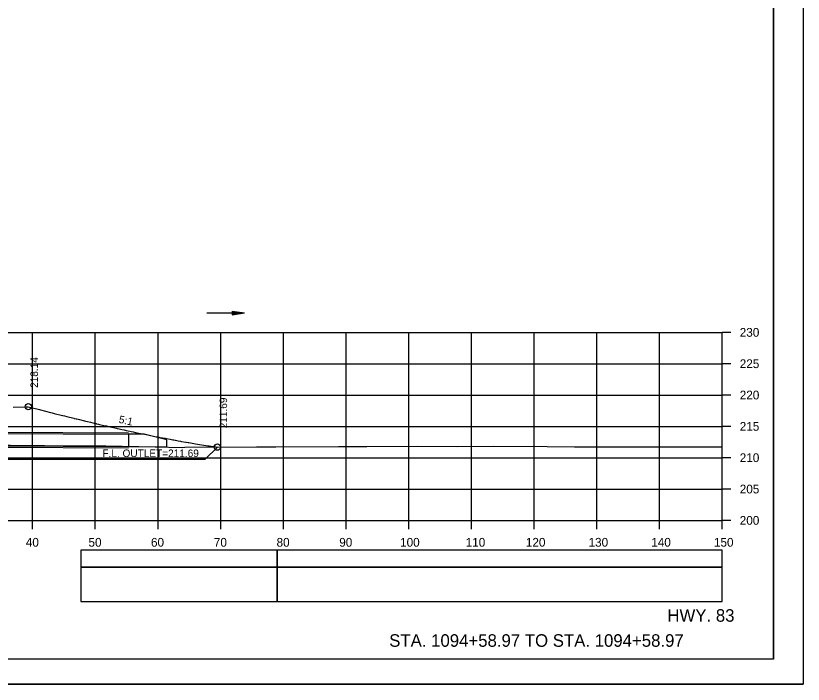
# Model space of a CAD drawing. Extents: x 1386544 to 1388153, y 379785 to 390999.
# Drawn here: x 1387397 to 1387522.6, y 390785.6 to 390892.3 of the extents above; entities that cross this region are included whole.
import ezdxf

# ---------------------------------------------------------------- set-up
doc = ezdxf.new("R2010")
doc.units = 0
for name, color, linetype in [('R_Axis', 7, 'Continuous'), ('R_Axis Annot', 7, 'Continuous'), ('R_Border', 7, 'Continuous'), ('R_Dimension', 7, 'Continuous'), ('R_Draft', 7, 'Continuous'), ('R_Exist Surface', 7, 'Continuous'), ('R_Fin Surface', 7, 'Continuous'), ('R_Grid', 7, 'Continuous'), ('R_No Plot', 7, 'Continuous'), ('R_Striping', 7, 'Continuous'), ('R_Water', 7, 'Continuous'), ('R_Water Annot', 7, 'Continuous'), ('R_Xsect Elev', 7, 'Continuous'), ('R_Xsect Slope', 7, 'Continuous')]:
    doc.layers.add(name, color=color, linetype=linetype)

msp = doc.modelspace()

# ---------------------------------------------------------------- linework, layer by layer
at = {"layer": 'R_Axis'}
for p, q in [((1387509.68, 390811.75), (1387509.68, 390841.75)), ((1387511.08, 390841.75), (1387509.68, 390841.75)), ((1387511.08, 390836.75), (1387509.68, 390836.75)), ((1387511.08, 390831.75), (1387509.68, 390831.75)), ((1387511.08, 390826.75), (1387509.68, 390826.75)), ((1387511.08, 390821.75), (1387509.68, 390821.75)), ((1387511.08, 390816.75), (1387509.68, 390816.75)), ((1387209.68, 390811.75), (1387509.68, 390811.75)), ((1387399.68, 390810.35), (1387399.68, 390811.75)), ((1387409.68, 390810.35), (1387409.68, 390811.75)), ((1387419.68, 390810.35), (1387419.68, 390811.75)), ((1387429.68, 390810.35), (1387429.68, 390811.75)), ((1387439.68, 390810.35), (1387439.68, 390811.75)), ((1387449.68, 390810.35), (1387449.68, 390811.75)), ((1387459.68, 390810.35), (1387459.68, 390811.75)), ((1387469.68, 390810.35), (1387469.68, 390811.75)), ((1387479.68, 390810.35), (1387479.68, 390811.75)), ((1387489.68, 390810.35), (1387489.68, 390811.75)), ((1387499.68, 390810.35), (1387499.68, 390811.75)), ((1387509.68, 390810.35), (1387509.68, 390811.75)), ((1387511.08, 390811.75), (1387509.68, 390811.75))]:
    msp.add_line(p, q, dxfattribs=at)
at = {"layer": 'R_Axis Annot'}
for points in [[(1387438.7, 390804.31), (1387509.68, 390804.31), (1387509.68, 390807.02), (1387438.7, 390807.02)], [(1387438.7, 390798.78), (1387509.68, 390798.78), (1387509.68, 390804.31), (1387438.7, 390804.31)]]:
    msp.add_lwpolyline(points, close=True, dxfattribs=at)
at = {"layer": 'R_Border'}
for q in [(1387517.86, 390995.04), (1387201.68, 390789.58)]:
    msp.add_line((1387517.86, 390789.58), q, dxfattribs=at)
at = {"layer": 'R_Dimension'}
msp.add_line((1387429.15, 390823.44), (1387427.15, 390821.44), dxfattribs=at)
msp.add_lwpolyline([(1387427.15, 390821.44), (1387271.93, 390821.44)], dxfattribs=at)
at = {"layer": 'R_Exist Surface'}
msp.add_lwpolyline([(1387390.57, 390823.78), (1387401.56, 390823.69), (1387411.36, 390823.63), (1387419.24, 390823.51), (1387423.55, 390823.4), (1387423.95, 390823.41), (1387435.38, 390823.48), (1387438.48, 390823.48), (1387448.45, 390823.54), (1387452.97, 390823.53), (1387461.09, 390823.57), (1387467.4, 390823.55), (1387473.13, 390823.57), (1387481.74, 390823.52), (1387486.11, 390823.51), (1387499.9, 390823.51), (1387507.34, 390823.51), (1387509.68, 390823.5)], dxfattribs=at)
at = {"layer": 'R_Fin Surface'}
msp.add_lwpolyline([(1387396.57, 390829.83), (1387398.44, 390829.88), (1387398.57, 390829.88), (1387398.57, 390829.88), (1387398.66, 390829.88), (1387398.98, 390829.89), (1387400.58, 390829.47), (1387400.77, 390829.42), (1387400.92, 390829.38), (1387402.55, 390828.97), (1387402.57, 390828.96), (1387402.81, 390828.9), (1387403.09, 390828.83), (1387404.44, 390828.49), (1387404.48, 390828.48), (1387404.76, 390828.41), (1387405.14, 390828.32), (1387406.24, 390828.04), (1387406.32, 390828.03), (1387406.62, 390827.95), (1387406.72, 390827.93), (1387407.17, 390827.82), (1387407.98, 390827.63), (1387408.09, 390827.6), (1387408.41, 390827.52), (1387408.9, 390827.4), (1387409.65, 390827.23), (1387409.81, 390827.19), (1387409.86, 390827.18), (1387410.18, 390827.11), (1387410.34, 390827.07), (1387410.81, 390826.96), (1387411.26, 390826.86), (1387411.46, 390826.81), (1387411.78, 390826.74), (1387412.31, 390826.62), (1387412.8, 390826.51), (1387413.06, 390826.45), (1387413.19, 390826.42), (1387413.5, 390826.35), (1387413.9, 390826.26), (1387414.3, 390826.18), (1387414.6, 390826.11), (1387414.9, 390826.05), (1387415.42, 390825.93), (1387415.74, 390825.87), (1387416.1, 390825.79), (1387416.37, 390825.73), (1387416.88, 390825.63), (1387417.13, 390825.58), (1387417.54, 390825.49), (1387417.8, 390825.44), (1387418.29, 390825.34), (1387418.48, 390825.3), (1387418.95, 390825.21), (1387419.18, 390825.16), (1387419.64, 390825.07), (1387419.79, 390825.04), (1387420.31, 390824.94), (1387420.37, 390824.93), (1387420.8, 390824.85), (1387420.95, 390824.82), (1387421.06, 390824.8), (1387421.63, 390824.69), (1387422.02, 390824.62), (1387422.21, 390824.58), (1387422.4, 390824.55), (1387422.47, 390824.53), (1387422.92, 390824.45), (1387423.27, 390824.39), (1387423.43, 390824.36), (1387424.13, 390824.24), (1387424.17, 390824.23), (1387424.48, 390824.18), (1387424.62, 390824.16), (1387425.37, 390824.03), (1387425.4, 390824.02), (1387425.66, 390823.98), (1387427.63, 390823.67), (1387427.69, 390823.66), (1387427.84, 390823.63), (1387427.85, 390823.63), (1387428.87, 390823.48), (1387428.88, 390823.48), (1387428.97, 390823.47), (1387428.97, 390823.47), (1387429.15, 390823.44)], dxfattribs=at)
at = {"layer": 'R_Grid'}
for p, q in [((1387209.68, 390841.75), (1387509.68, 390841.75)), ((1387399.68, 390811.75), (1387399.68, 390841.75)), ((1387409.68, 390811.75), (1387409.68, 390841.75)), ((1387419.68, 390811.75), (1387419.68, 390841.75)), ((1387429.68, 390811.75), (1387429.68, 390841.75)), ((1387439.68, 390811.75), (1387439.68, 390841.75)), ((1387449.68, 390811.75), (1387449.68, 390841.75)), ((1387459.68, 390811.75), (1387459.68, 390841.75)), ((1387469.68, 390811.75), (1387469.68, 390841.75)), ((1387479.68, 390811.75), (1387479.68, 390841.75)), ((1387489.68, 390811.75), (1387489.68, 390841.75)), ((1387499.68, 390811.75), (1387499.68, 390841.75)), ((1387509.68, 390811.75), (1387509.68, 390841.75)), ((1387209.68, 390836.75), (1387509.68, 390836.75)), ((1387209.68, 390831.75), (1387509.68, 390831.75)), ((1387209.68, 390826.75), (1387509.68, 390826.75)), ((1387209.68, 390821.75), (1387509.68, 390821.75)), ((1387209.68, 390816.75), (1387509.68, 390816.75)), ((1387209.68, 390811.75), (1387509.68, 390811.75))]:
    msp.add_line(p, q, dxfattribs=at)
at = {"layer": 'R_No Plot'}
for p, q in [((1387283.32, 390826.46), (1387414.98, 390825.73)), ((1387283.31, 390824.04), (1387414.96, 390823.31)), ((1387189.28, 390785.61), (1387522.61, 390785.61))]:
    msp.add_line(p, q, dxfattribs=at)
for points in [[(1387189.27, 390998.94), (1387522.61, 390998.94), (1387522.61, 390785.6), (1387189.27, 390785.6)], [(1387435.6, 390995.04), (1387455.22, 390995.04), (1387455.22, 390985.16), (1387471.33, 390985.16), (1387494.53, 390985.16), (1387494.53, 390960.83), (1387517.86, 390960.83), (1387517.86, 390789.58), (1387201.68, 390789.58), (1387201.68, 390995.04)]]:
    msp.add_lwpolyline(points, close=True, dxfattribs=at)
for centre in [(1387398.98, 390829.89), (1387429.15, 390823.44)]:
    msp.add_circle(centre, 0.5, dxfattribs=at)
at = {"layer": 'R_Striping'}
for points in [[(1387407.36, 390804.31), (1387438.7, 390804.31), (1387438.7, 390807.02), (1387407.36, 390807.02)], [(1387407.36, 390798.79), (1387438.7, 390798.79), (1387438.7, 390804.31), (1387407.36, 390804.31)]]:
    msp.add_lwpolyline(points, close=True, dxfattribs=at)
at = {"layer": 'R_Water'}
for p, q in [((1387427.49, 390844.84), (1387433.49, 390844.84)), ((1387431.49, 390845.14), (1387433.49, 390844.84)), ((1387431.49, 390845.14), (1387431.49, 390844.54)), ((1387431.49, 390845.14), (1387433.49, 390844.84)), ((1387431.49, 390845.14), (1387431.49, 390844.54)), ((1387431.49, 390845.09), (1387433.16, 390844.84)), ((1387431.49, 390845.09), (1387433.16, 390844.84)), ((1387431.49, 390845.04), (1387432.81, 390844.84)), ((1387431.49, 390845.04), (1387432.81, 390844.84)), ((1387431.49, 390844.99), (1387432.48, 390844.84)), ((1387431.49, 390844.99), (1387432.48, 390844.84)), ((1387431.49, 390844.93), (1387432.14, 390844.84)), ((1387431.49, 390844.93), (1387432.14, 390844.84)), ((1387431.49, 390844.88), (1387431.81, 390844.84)), ((1387431.49, 390844.88), (1387431.81, 390844.84)), ((1387431.49, 390844.54), (1387433.49, 390844.84)), ((1387431.49, 390844.74), (1387432.14, 390844.84)), ((1387431.49, 390844.64), (1387432.81, 390844.84)), ((1387431.49, 390844.59), (1387433.16, 390844.84)), ((1387431.49, 390844.69), (1387432.48, 390844.84)), ((1387431.49, 390844.79), (1387431.81, 390844.84)), ((1387431.49, 390844.54), (1387433.49, 390844.84)), ((1387431.49, 390844.74), (1387432.14, 390844.84)), ((1387431.49, 390844.64), (1387432.81, 390844.84)), ((1387431.49, 390844.59), (1387433.16, 390844.84)), ((1387431.49, 390844.69), (1387432.48, 390844.84)), ((1387431.49, 390844.79), (1387431.81, 390844.84)), ((1387283.32, 390826.25), (1387414.98, 390825.52)), ((1387283.31, 390824.25), (1387414.97, 390823.52))]:
    msp.add_line(p, q, dxfattribs=at)
msp.add_lwpolyline([(1387414.98, 390825.52), (1387414.97, 390823.52), (1387421.09, 390823.48), (1387421.1, 390824.61), (1387417.48, 390825.5)], close=True, dxfattribs=at)

# ---------------------------------------------------------------- texts
at = {"layer": 'R_Axis Annot'}
for s, p in [('230', (1387512.48, 390841.05)), ('225', (1387512.48, 390836.05)), ('220', (1387512.48, 390831.05)), ('215', (1387512.48, 390826.05)), ('210', (1387512.48, 390821.05)), ('205', (1387512.48, 390816.05)), ('200', (1387512.48, 390811.05)), ('40', (1387398.59, 390807.55)), ('50', (1387408.59, 390807.55)), ('60', (1387418.56, 390807.55)), ('70', (1387428.59, 390807.55)), ('80', (1387438.59, 390807.55)), ('90', (1387448.59, 390807.55)), ('100', (1387458.3, 390807.55)), ('110', (1387468.76, 390807.55)), ('120', (1387478.36, 390807.55)), ('130', (1387488.36, 390807.55)), ('140', (1387498.36, 390807.55)), ('150', (1387508.36, 390807.55))]:
    msp.add_text(s, height=1.4, dxfattribs=at).set_placement(p)
at = {"layer": 'R_Draft'}
for s, p in [('HWY. 83', (1387500.94, 390795.58)), ('STA. 1094+58.97 TO STA. 1094+58.97', (1387456.56, 390791.58))]:
    msp.add_text(s, height=2, dxfattribs=at).set_placement(p)
at = {"layer": 'R_Water Annot'}
msp.add_text('F.L. OUTLET=211.69', height=1.2, dxfattribs=at).set_placement((1387410.81, 390821.86))
at = {"layer": 'R_Xsect Elev'}
for s, p in [('218.14', (1387400.53, 390832.89)), ('211.69', (1387430.7, 390826.44))]:
    msp.add_text(s, height=1.2, rotation=90, dxfattribs=at).set_placement(p)
at = {"layer": 'R_Xsect Slope'}
msp.add_text('5:1', height=1.2, rotation=347.9398, dxfattribs=at).set_placement((1387413.35, 390827.33))

doc.saveas('drawing.dxf')
